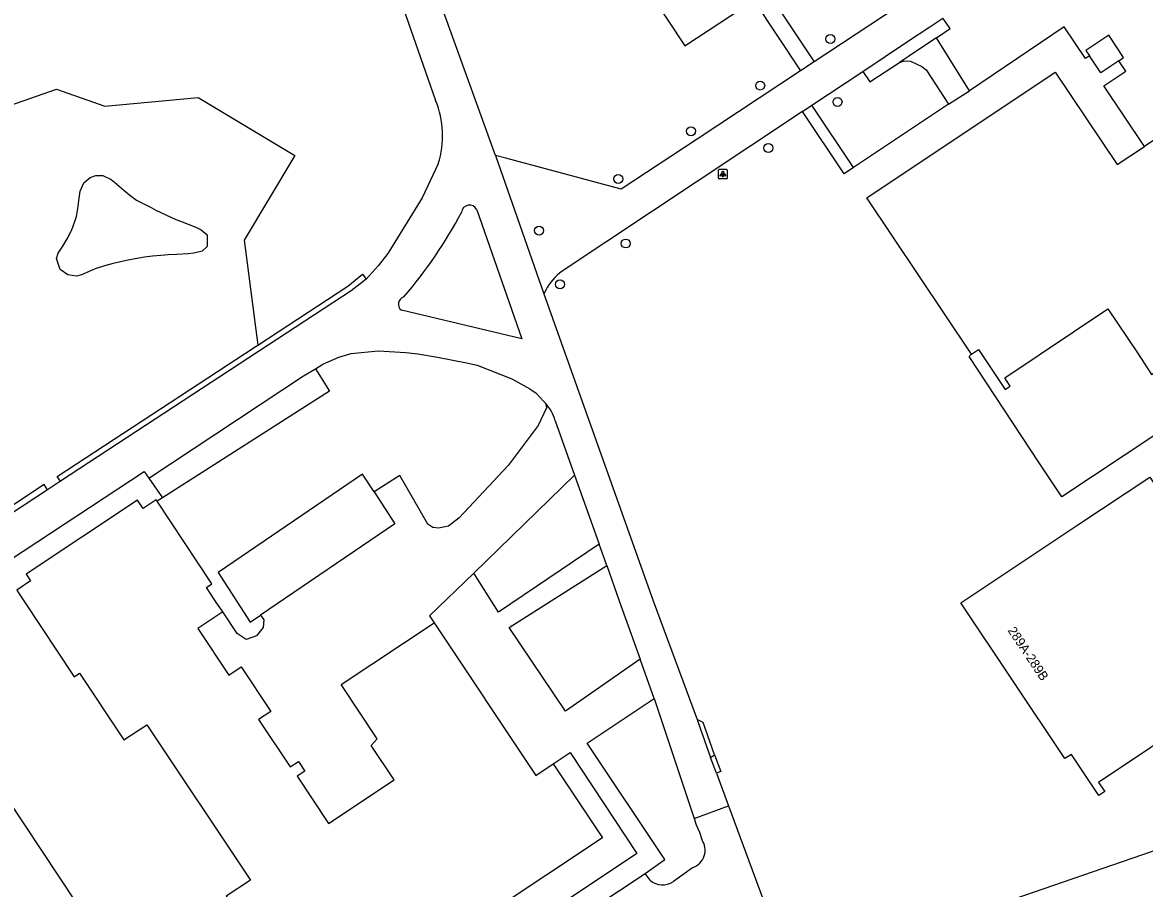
# Model space of a CAD drawing. Extents: x 161486 to 162249, y 379484 to 380829.
# Drawn here: x 161926.7 to 162048.6, y 379968.7 to 380062.8 of the extents above; entities that cross this region are included whole.
import ezdxf

# ---------------------------------------------------------------- set-up
doc = ezdxf.new("R2010")
doc.units = 0
for name, color, linetype in [('IMGEO_Berm_halfverhard', 7, 'Continuous'), ('IMGEO_Boom', 7, 'Continuous'), ('IMGEO_Gemengd_bos', 7, 'Continuous'), ('IMGEO_Groenvoorziening', 7, 'Continuous'), ('IMGEO_Haag', 7, 'Continuous'), ('IMGEO_Lichtpunt', 7, 'Continuous'), ('IMGEO_Loofbos', 7, 'Continuous'), ('IMGEO_Meer_plas_ven_vijver', 7, 'Continuous'), ('IMGEO_Pand', 7, 'Continuous'), ('IMGEO_Pand_nummerreeks', 7, 'Continuous'), ('IMGEO_Parkeervlak_gesloten', 7, 'Continuous'), ('IMGEO_Rijbaan_lokaal_gesloten', 7, 'Continuous'), ('IMGEO_Rijbaan_lokaal_open', 7, 'Continuous'), ('IMGEO_Voetpad_open', 7, 'Continuous')]:
    doc.layers.add(name, color=color, linetype=linetype)

msp = doc.modelspace()

# ---------------------------------------------------------------- linework, layer by layer
at = {"layer": 'IMGEO_Berm_halfverhard'}
msp.add_lwpolyline([(162001.88, 379983.25), (162002.56, 379981.43), (162002.09, 379981.25)], dxfattribs=at)
at = {"layer": 'IMGEO_Boom'}
for centre in [(162014.47, 380061.04), (162006.85, 380055.99), (162015.25, 380054.21), (161999.34, 380051.02), (162007.73, 380049.19), (161991.43, 380045.84), (161982.84, 380040.23), (161992.25, 380038.82), (161985.11, 380034.38)]:
    msp.add_circle(centre, 0.489, dxfattribs=at)
at = {"layer": 'IMGEO_Gemengd_bos'}
for points in [[(162042.61, 380059.22), (162042.18, 380058.93), (162039.88, 380062.36), (162029.59, 380055.41)], [(162048.58, 380049.35), (162044.17, 380055.95), (162046.56, 380057.55), (162045.8, 380058.69)], [(161894.45, 380042.81), (161912.73, 380045.66), (161921.59, 380052.5), (161930.41, 380055.58), (161935.66, 380053.76), (161945.81, 380054.67), (161956.3, 380048.4), (161950.8, 380039.19), (161952.27, 380027.78)], [(162061.62, 379994.89), (162063.99, 379996.68), (162061.77, 380000), (162058.57, 380004.77), (162049.73, 380017.98), (162039.61, 380011.29), (162037.16, 380014.99), (162029.55, 380026.53), (162029.79, 380026.79)]]:
    msp.add_lwpolyline(points, dxfattribs=at)
at = {"layer": 'IMGEO_Groenvoorziening'}
for points in [[(161941.93, 380011.18), (161941.35, 380010.8)], [(162014.17, 379960.6), (162053.65, 379974.23), (162057.23, 379976.59)]]:
    msp.add_lwpolyline(points, dxfattribs=at)
at = {"layer": 'IMGEO_Haag'}
for points in [[(161929.44, 380012.06), (161929.08, 380012.62), (161920.3, 380006.83), (161918.64, 380005.99), (161917.04, 380005.51), (161914.58, 380005.19), (161913.02, 380005.21), (161911.3, 380005.34), (161909.85, 380005.64), (161908.51, 380006.05), (161907.48, 380006.63), (161906.78, 380007.24), (161905.78, 380008.34), (161904.92, 380009.64), (161894.45, 380042.81)], [(161952.27, 380027.78), (161962.06, 380034.19), (161963.67, 380035.47), (161964.04, 380034.96)], [(161930.86, 380012.98), (161930.49, 380013.5), (161951.99, 380027.6), (161952.27, 380027.78)]]:
    msp.add_lwpolyline(points, dxfattribs=at)
at = {"layer": 'IMGEO_Lichtpunt'}
for p, q in [((162002.3, 380046.77), (162002.3, 380045.96)), ((162002.3, 380046.77), (162002.3, 380045.96)), ((162003.2, 380046.86), (162002.39, 380046.86)), ((162003.2, 380046.86), (162002.39, 380046.86)), ((162003.29, 380045.96), (162003.29, 380046.77)), ((162003.29, 380045.96), (162003.29, 380046.77)), ((162002.39, 380045.87), (162003.2, 380045.87)), ((162002.39, 380045.87), (162003.2, 380045.87))]:
    msp.add_line(p, q, dxfattribs=at)
for points in [[(162002.67, 380046.43), (162002.71, 380046.41), (162002.52, 380046.14), (162002.48, 380046.17), (162002.67, 380046.43)], [(162002.77, 380046.39), (162002.82, 380046.39), (162002.82, 380046.06), (162002.77, 380046.06), (162002.77, 380046.39)], [(162002.88, 380046.41), (162002.92, 380046.43), (162003.11, 380046.17), (162003.07, 380046.14), (162002.88, 380046.41)]]:
    msp.add_lwpolyline(points, dxfattribs=at)
msp.add_circle((162002.8, 380046.57), 0.0994, dxfattribs=at)
for centre, start, end in [((162002.39, 380046.77), 90, 180), ((162002.39, 380046.77), 90, 180), ((162003.2, 380046.77), 0, 90), ((162003.2, 380046.77), 0, 90), ((162002.39, 380045.96), 180, 270), ((162002.39, 380045.96), 180, 270), ((162003.2, 380045.96), 270, 0), ((162003.2, 380045.96), 270, 360)]:
    msp.add_arc(centre, 0.0946, start, end, dxfattribs=at)
at = {"layer": 'IMGEO_Loofbos'}
msp.add_lwpolyline([(162027.31, 380053.98), (162016.99, 380047.07)], dxfattribs=at)
at = {"layer": 'IMGEO_Meer_plas_ven_vijver'}
msp.add_lwpolyline([(161933.14, 380035.4), (161932.58, 380035.28), (161931.63, 380035.42), (161930.81, 380036.01), (161930.42, 380037.19), (161930.6, 380037.78), (161931.09, 380038.54), (161931.57, 380039.31), (161931.97, 380040.09), (161932.19, 380040.6), (161932.57, 380041.76), (161932.78, 380042.85), (161932.84, 380043.51), (161932.98, 380044.51), (161933.4, 380045.43), (161934.07, 380046), (161934.69, 380046.22), (161935.43, 380046.22), (161936.36, 380045.77), (161936.72, 380045.49), (161937.72, 380044.61), (161938.38, 380044.06), (161939.11, 380043.52), (161939.9, 380043.12), (161940.69, 380042.72), (161941.22, 380042.45), (161942.28, 380041.92), (161943.36, 380041.44), (161943.9, 380041.23), (161944.73, 380040.93), (161945.55, 380040.6), (161946.12, 380040.31), (161946.79, 380039.75), (161946.79, 380038.51), (161946.23, 380038), (161945.32, 380037.76), (161944.71, 380037.7), (161943.46, 380037.63), (161942.55, 380037.59), (161941.73, 380037.53), (161940.85, 380037.45), (161939.96, 380037.33), (161938.97, 380037.16), (161938.21, 380037.01), (161937.35, 380036.81), (161936.58, 380036.63), (161935.62, 380036.4), (161934.61, 380036.07), (161933.96, 380035.76), (161933.14, 380035.4)], dxfattribs=at)
at = {"layer": 'IMGEO_Pand'}
for points in [[(162045.8, 380058.69), (162046.33, 380059.05), (162044.71, 380061.48), (162042.21, 380059.81), (162042.61, 380059.22)], [(162045.8, 380058.69), (162043.84, 380057.38), (162042.61, 380059.22)], [(162029.79, 380026.79), (162021.23, 380039.61), (162018.45, 380043.77), (162038.91, 380057.44), (162045.63, 380047.39), (162048.58, 380049.35)], [(162029.79, 380026.79), (162030.57, 380027.31), (162033.47, 380022.96), (162034.02, 380023.33), (162033.42, 380024.22), (162044.62, 380031.71), (162047.82, 380026.92), (162049.37, 380024.6), (162051.61, 380026.1), (162052.64, 380024.56), (162057.87, 380028.06), (162058.76, 380026.74), (162059.28, 380027.09), (162069.15, 380033.68), (162066.92, 380037.02), (162070.24, 380039.24), (162063.74, 380048.97), (162061.11, 380052.91), (162057.78, 380050.68), (162055.55, 380054.02), (162048.58, 380049.35)], [(161964.92, 380011.82), (161963.67, 380013.74), (161947.97, 380003.07), (161951.46, 379997.66), (161952.58, 379998.43)], [(162060.57, 379979.71), (162055.09, 379987.91), (162043.61, 379980.24), (162044.27, 379979.25), (162043.63, 379978.83), (162040.65, 379983.29), (162039.96, 379982.84), (162028.66, 379999.75), (162041.36, 380008.23), (162049.16, 380013.44), (162056.1, 380003.11), (162061.62, 379994.89)], [(161964.92, 380011.82), (161967.16, 380008.34), (161952.58, 379998.43)], [(161941.35, 380010.8), (161941.24, 380010.96), (161939.82, 380010.02), (161939.22, 380010.93), (161927.11, 380002.88), (161927.6, 380002.15), (161926.09, 380001.15), (161926.28, 380000.87)], [(161948.47, 379998.79), (161947.66, 380000), (161946.7, 380001.44), (161947.3, 380001.84), (161941.35, 380010.8)], [(161926.28, 380000.87), (161926.85, 380000), (161932.35, 379991.74), (161932.92, 379992.12), (161937.74, 379984.86), (161940.24, 379986.52), (161951.47, 379969.64), (161948.83, 379967.89), (161953.03, 379961.57), (161947.18, 379957.68), (161946.94, 379958.05), (161943.54, 379955.79), (161943.67, 379955.6), (161936.32, 379950.71), (161928.89, 379961.87), (161930.72, 379963.08), (161929.41, 379965.05), (161932.58, 379967.16), (161923.09, 379981.44)], [(161948.47, 379998.79), (161945.76, 379996.98), (161949.13, 379991.91), (161950.47, 379992.8), (161953.7, 379987.96), (161952.36, 379987.07), (161955.78, 379981.93), (161956.69, 379982.53), (161957.38, 379981.48), (161956.55, 379980.93), (161959.97, 379975.79), (161967.09, 379980.53), (161964.6, 379984.27), (161965.25, 379984.98), (161961.32, 379990.89), (161971.42, 379997.61)], [(161971.42, 379997.61), (161982.47, 379981), (161984.38, 379982.28)], [(161984.38, 379982.28), (161989.73, 379974.23), (161940.81, 379941.69), (161942.8, 379938.7)]]:
    msp.add_lwpolyline(points, dxfattribs=at)
at = {"layer": 'IMGEO_Parkeervlak_gesloten'}
for points in [[(161958.53, 380025.21), (161960.08, 380022.78), (161941.93, 380011.18)], [(161940.46, 380013.3), (161941.93, 380011.18)]]:
    msp.add_lwpolyline(points, dxfattribs=at)
at = {"layer": 'IMGEO_Rijbaan_lokaal_gesloten'}
for points in [[(161953.18, 380107.14), (161971.6, 380054.37)], [(161978.1, 380048.4), (161966.15, 380081.48), (161961.02, 380096.55)], [(162026, 380061.19), (162023.64, 380059.6), (162022.96, 380059.14), (162021.97, 380058.48)], [(162029.59, 380055.41), (162026, 380061.19)], [(162021.97, 380058.48), (162022.48, 380058.66), (162023.18, 380058.62), (162024.41, 380058.04), (162024.89, 380057.69), (162027.31, 380053.98)], [(162027.31, 380053.98), (162029.59, 380055.41)], [(161978.1, 380048.4), (161983.36, 380033.34)], [(161971.89, 380047.49), (161970.14, 380043.8), (161966.41, 380037.73), (161965.35, 380036.41), (161964.04, 380034.96)], [(161929.44, 380012.06), (161920.71, 380006.33), (161918.68, 380005.3), (161917.3, 380004.98), (161914.52, 380004.53), (161912.98, 380004.55), (161911.09, 380004.74), (161909.63, 380005.06), (161908.2, 380005.51), (161907.11, 380006.14), (161906.31, 380006.82), (161905.2, 380008.04), (161904.24, 380009.48), (161893.75, 380042.71), (161893.03, 380045)], [(161976.07, 380042.49), (161980.96, 380028.46), (161967.88, 380031.57)], [(161964.04, 380034.96), (161962.42, 380033.68), (161952.36, 380027.08), (161930.86, 380012.98)], [(161983.36, 380033.34), (161995.24, 380000), (162000, 379987.08)], [(161958.53, 380025.21), (161959.34, 380025.7), (161961.08, 380026.47), (161962.43, 380026.86), (161965.35, 380027.17), (161968.36, 380026.99), (161969.68, 380026.82), (161971.81, 380026.47), (161974.94, 380025.85), (161976.12, 380025.61), (161979.86, 380024.12), (161981.83, 380023.04), (161982.51, 380022.56), (161983.3, 380021.69), (161983.38, 380021.62), (161983.45, 380021.55), (161983.52, 380021.47)], [(161940.46, 380013.3), (161957.25, 380024.43), (161958.53, 380025.21)], [(161984.58, 380019.56), (161986.68, 380013.64)], [(161923.9, 380003.5), (161939.95, 380014.04), (161940.46, 380013.3)], [(161986.68, 380013.64), (161989.35, 380006.16)], [(161930.86, 380012.98), (161929.44, 380012.06)], [(161990.18, 380003.84), (161989.35, 380006.16)], [(161990.18, 380003.84), (161991.55, 380000), (161993.82, 379993.63)], [(161995.33, 379989.38), (161993.82, 379993.63)], [(161995.33, 379989.38), (161999.67, 379976.34)], [(162000, 379987.08), (162000.38, 379986.05), (162001.46, 379982.97)], [(162001.88, 379983.25), (162000.65, 379986.76), (162000, 379987.08)], [(162001.46, 379982.97), (162001.88, 379983.25)], [(162002.09, 379981.25), (162001.46, 379982.97)], [(162002.09, 379981.25), (162003.41, 379977.7)], [(161999.67, 379976.34), (162003.41, 379977.7)]]:
    msp.add_lwpolyline(points, dxfattribs=at)
for centre, radius, start, end in [((161962.17, 380050.52), 10.18, 342.6887, 22.1913), ((161975.28, 380042.14), 0.864, 24.3358, 175.6127), ((161928.72, 380066.64), 51.82, 319.549, 331.8645), ((161968.38, 380032.23), 0.826, 106.2556, 232.6483), ((161980.2, 380018.39), 4.53, 14.9029, 42.7831)]:
    msp.add_arc(centre, radius, start, end, dxfattribs=at)
at = {"layer": 'IMGEO_Rijbaan_lokaal_open'}
for points in [[(162035.39, 380073), (162030.53, 380069.81), (162029.48, 380069.64), (162012.7, 380058.55)], [(162017.99, 380057.53), (162022.87, 380060.77), (162025.27, 380062.37), (162026.7, 380063.32)], [(162026, 380061.19), (162027.47, 380062.18), (162026.7, 380063.32)], [(162011.23, 380057.58), (162000, 380050.16), (161991.75, 380044.71), (161979.22, 380048.09), (161978.1, 380048.4)], [(162012.7, 380058.55), (162011.23, 380057.58)], [(162012.46, 380053.84), (162017.99, 380057.53)], [(162017.99, 380057.53), (162018.75, 380056.39), (162021.97, 380058.48)], [(162011.43, 380053.16), (162012.46, 380053.84)], [(162011.43, 380053.16), (162000, 380045.56), (161985.34, 380035.8)], [(161983.56, 380033.74), (161983.36, 380033.34)], [(161983.52, 380021.47), (161983.65, 380020.97), (161982.75, 380019.04), (161979.48, 380014.68), (161974.14, 380009.02), (161972.99, 380008.1), (161971.9, 380007.88), (161971.29, 380007.95), (161970.74, 380008.32), (161967.69, 380013.6), (161964.92, 380011.82)], [(161975.73, 380003), (161986.68, 380013.64)], [(161975.73, 380003), (161970.94, 379998.34), (161971.42, 379997.61)], [(161952.58, 379998.43), (161952.93, 379997.92), (161952.87, 379997.08), (161952.14, 379996.17), (161951.02, 379995.77), (161950.05, 379996.42), (161948.47, 379998.79)], [(162003.41, 379977.7), (162007.84, 379965.74), (162008.36, 379964.92), (162008.87, 379964.28)], [(161999.67, 379976.34), (161999.9, 379975.64), (162000.25, 379974.86), (162000.52, 379974.05)], [(161999.51, 379970.97), (161997.42, 379969.49)], [(161925.54, 379909.77), (161918.79, 379920.28), (161994.35, 379970.34)], [(161994.89, 379969.62), (161994.35, 379970.34)]]:
    msp.add_lwpolyline(points, dxfattribs=at)
for centre, radius, start, end in [((161988.43, 380031.33), 5.43, 124.6669, 153.7247), ((161998.83, 379972.9), 2.04, 289.5314, 34.2255), ((161996.24, 379971.2), 2.08, 229.4302, 304.4635)]:
    msp.add_arc(centre, radius, start, end, dxfattribs=at)
at = {"layer": 'IMGEO_Voetpad_open'}
for points in [[(161974.89, 380096.27), (161998.66, 380060.29), (162006.16, 380065.24), (162011.23, 380057.58)], [(162035.39, 380073), (162030.24, 380081), (162007.63, 380066.21), (162012.7, 380058.55)], [(162016.99, 380047.07), (162012.46, 380053.84)], [(162016.99, 380047.07), (162015.98, 380046.39), (162011.43, 380053.16)], [(161989.35, 380006.16), (161978.44, 379998.77), (161975.73, 380003)], [(161993.82, 379993.63), (161985.72, 379987.99), (161979.58, 379997.08), (161990.18, 380003.84)], [(161994.35, 379970.34), (161996.49, 379971.87), (161988.07, 379984.52), (161995.33, 379989.38)], [(161984.38, 379982.28), (161986.21, 379983.49), (161993.45, 379972.52), (161942.8, 379938.7)]]:
    msp.add_lwpolyline(points, dxfattribs=at)

# ---------------------------------------------------------------- texts
at = {"layer": 'IMGEO_Pand_nummerreeks'}
msp.add_text('289A-289B', height=1, rotation=303.7487, dxfattribs=at).set_placement((162033.69, 379996.76))

doc.saveas('drawing.dxf')
